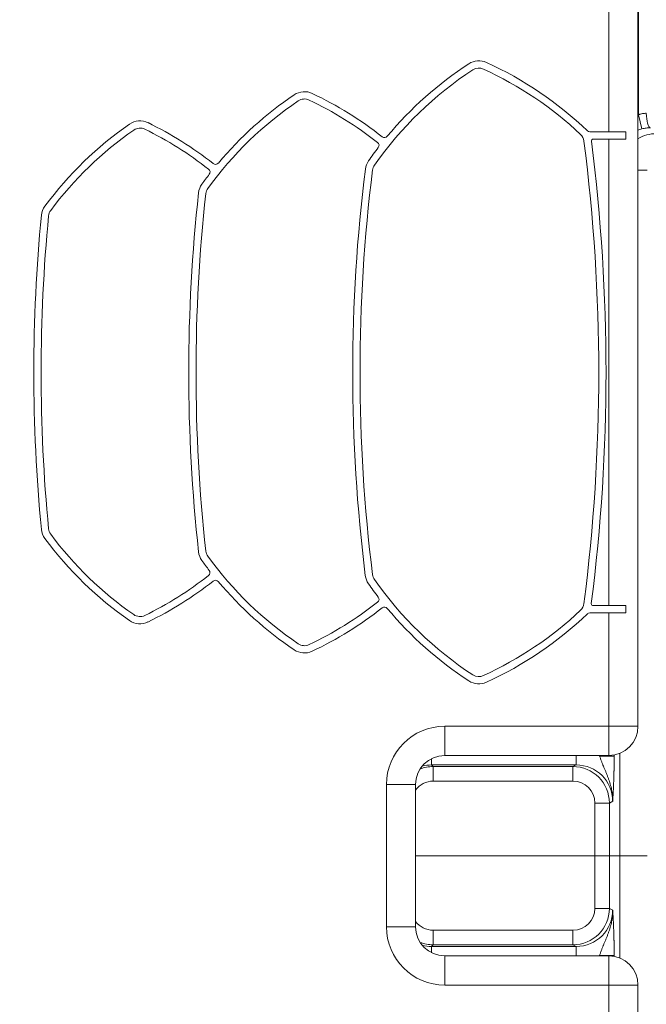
# Model space of a CAD drawing. Header units: millimetres. Extents: x 0 to 594, y 0 to 420.
# Tile 373 of 656: x 288 to 305, y 307 to 334. Entities that reach past the tile are written whole.
import ezdxf

# ---------------------------------------------------------------- set-up
doc = ezdxf.new("R2010")
doc.units = ezdxf.units.MM
doc.layers.add('1', color=7, linetype='Continuous', true_color=0xffffff)
doc.styles.add('Arial', font='txt')
doc.dimstyles.get("Standard").update_dxf_attribs({"dimtxt": 0.18, "dimasz": 0.18, "dimexe": 0.18, "dimexo": 0.0625, "dimgap": 0.09, "dimtad": 0, "dimtih": 1, "dimtoh": 1, "dimdec": 4, "dimzin": 0, "dimdsep": 46, "dimtxsty": 'Standard', "dimcen": 0.09, "dimadec": 0, "dimazin": 0, "dimtfac": 1, "dimtdec": 4, "dimtofl": 0, "dimtmove": 0, "dimatfit": 3, "dimfxl": 0, "dimtolj": 1, "dimtzin": 0, "dimarcsym": 0})

# ---------------------------------------------------------------- blocks, each defined once
blk = doc.blocks.new('_U5')
at = {"layer": '1', "color": 18, "lineweight": 18}
for p, q in [((170.922, 289.963), (170.922, 380.625)), ((338.75, 348.618), (338.75, 380.625)), ((170.922, 378.625), (248.753, 378.625)), ((338.75, 378.625), (260.919, 378.625))]:
    blk.add_line(p, q, dxfattribs=at)
at = {"layer": '1', "color": 18}
for points in [[(170.922, 378.625), (174.422, 379.563), (174.422, 377.687)], [(338.75, 378.625), (335.25, 377.687), (335.25, 379.563)]]:
    blk.add_solid(points, dxfattribs=at)
at = {"layer": '1', "color": 18, "linetype": 'Continuous', "lineweight": 13, "insert": (250.438, 375.989), "char_height": 3.5, "attachment_point": 7, "line_spacing_factor": 1.047437, "style": 'Arial'}
blk.add_mtext('\\fArial|b0|i0;\\W1.0000;3.36', dxfattribs=at)
blk = doc.blocks.new('_U6')
at = {"layer": '1', "color": 18, "lineweight": 18}
for p, q in [((135.924, 328.686), (135.924, 388.614)), ((338.75, 348.618), (338.75, 388.614)), ((135.924, 386.614), (231.254, 386.614)), ((338.75, 386.614), (243.42, 386.614))]:
    blk.add_line(p, q, dxfattribs=at)
at = {"layer": '1', "color": 18}
for points in [[(135.924, 386.614), (139.424, 387.552), (139.424, 385.677)], [(338.75, 386.614), (335.25, 385.677), (335.25, 387.552)]]:
    blk.add_solid(points, dxfattribs=at)
at = {"layer": '1', "color": 18, "linetype": 'Continuous', "lineweight": 13, "insert": (232.94, 383.979), "char_height": 3.5, "attachment_point": 7, "line_spacing_factor": 1.047437, "style": 'Arial'}
blk.add_mtext('\\fArial|b0|i0;\\W1.0000;4.06', dxfattribs=at)

msp = doc.modelspace()

# ---------------------------------------------------------------- linework, layer by layer
at = {"layer": '1', "color": 155, "linetype": 'Continuous', "lineweight": 13}
for p, q in [((303.678, 330.59), (303.678, 335.239)), ((304.493, 334.411), (304.493, 331.058)), ((304.493, 331.058), (304.587, 330.67)), ((303.678, 317.59), (303.678, 330.39)), ((304.478, 329.54), (304.732, 329.54)), ((303.678, 314.28), (303.678, 317.39)), ((299.177, 314.28), (303.678, 314.28)), ((299.177, 313.48), (299.177, 314.28)), ((304.478, 314.28), (303.678, 314.28)), ((303.678, 313.48), (303.678, 314.28)), ((298.814, 313.22), (298.814, 313.393)), ((302.783, 313.22), (302.783, 313.48)), ((303.424, 313.48), (303.424, 313.464)), ((303.424, 313.464), (303.824, 313.464)), ((303.824, 313.464), (303.824, 313.493)), ((303.983, 313.54), (303.983, 310.73)), ((298.814, 313.22), (302.783, 313.22)), ((298.859, 313.174), (298.814, 313.22)), ((302.693, 313.174), (298.859, 313.174)), ((298.859, 312.775), (298.859, 313.174)), ((302.783, 313.22), (302.693, 313.174)), ((302.693, 312.775), (302.693, 313.174)), ((297.577, 308.78), (297.577, 312.68)), ((298.377, 312.68), (297.577, 312.68)), ((298.859, 312.775), (302.693, 312.775)), ((303.293, 312.175), (303.693, 312.175)), ((303.293, 312.175), (303.293, 310.73)), ((303.693, 312.175), (303.784, 312.221)), ((303.693, 310.73), (303.693, 312.175)), ((303.293, 310.73), (298.377, 310.73)), ((303.693, 310.73), (303.293, 310.73)), ((303.293, 309.284), (303.293, 310.73)), ((303.983, 310.73), (303.693, 310.73)), ((303.693, 310.73), (303.693, 309.284)), ((304.732, 310.73), (303.983, 310.73)), ((303.983, 307.919), (303.983, 310.73)), ((303.293, 309.284), (303.693, 309.284)), ((303.693, 309.284), (303.784, 309.239)), ((298.377, 308.78), (297.577, 308.78)), ((298.859, 308.685), (298.859, 308.285)), ((298.859, 308.685), (302.693, 308.685)), ((302.693, 308.685), (302.693, 308.285)), ((298.859, 308.285), (298.814, 308.24)), ((298.814, 308.24), (298.814, 308.067)), ((298.814, 308.24), (302.783, 308.24)), ((302.693, 308.285), (298.859, 308.285)), ((302.783, 308.24), (302.693, 308.285)), ((302.783, 308.24), (302.783, 307.98)), ((299.177, 307.98), (299.177, 307.18)), ((303.424, 307.98), (303.424, 307.995)), ((303.424, 307.995), (303.824, 307.995)), ((303.678, 307.98), (303.678, 307.18)), ((303.824, 307.995), (303.824, 307.966)), ((303.678, 307.18), (299.177, 307.18)), ((303.678, 304.089), (303.678, 307.18)), ((303.678, 307.18), (304.478, 307.18))]:
    msp.add_line(p, q, dxfattribs=at)
at = {"layer": '1', "color": 155, "linetype": 'Continuous', "lineweight": 18}
for p, q in [((304.478, 335.239), (304.478, 314.28)), ((303.158, 330.59), (303.678, 330.59)), ((303.678, 330.39), (303.248, 330.39)), ((303.678, 330.59), (304.144, 330.59)), ((304.144, 330.39), (303.678, 330.39)), ((304.144, 330.39), (304.144, 330.59)), ((303.247, 317.59), (303.678, 317.59)), ((303.678, 317.59), (304.144, 317.59)), ((304.144, 317.39), (304.144, 317.59)), ((303.678, 317.39), (303.157, 317.39)), ((304.144, 317.39), (303.678, 317.39)), ((303.678, 313.48), (299.177, 313.48)), ((298.377, 312.68), (298.377, 308.78)), ((299.177, 307.98), (303.678, 307.98)), ((304.478, 307.18), (304.478, 286.22))]:
    msp.add_line(p, q, dxfattribs=at)
for centre, radius, start, end in [((300.111, 332.038), 0.5, 65.4391, 123.1257), ((305.357, 323.998), 9.9, 123.1257, 144.9984), ((305.357, 323.998), 10.1, 123.1257, 140.1784), ((300.111, 332.038), 0.3, 65.4391, 123.1257), ((296.121, 323.306), 9.9, 46.749, 65.4391), ((296.121, 323.306), 10.1, 46.3786, 65.4391), ((300.696, 323.233), 10.1, 124.0181, 139.9568), ((295.325, 331.19), 0.5, 64.6538, 124.0181), ((295.325, 331.19), 0.3, 64.6538, 124.0181), ((291.215, 322.514), 9.9, 51.8189, 64.6538), ((291.215, 322.514), 10.1, 51.7986, 64.6538), ((300.696, 323.233), 9.9, 124.0181, 144.1124), ((296.301, 322.514), 10.1, 124.8576, 143.2794), ((290.814, 330.391), 0.5, 63.9146, 124.8576), ((290.814, 330.391), 0.3, 63.9146, 124.8576), ((286.593, 321.769), 9.9, 51.9286, 63.9146), ((286.593, 321.769), 10.1, 51.8953, 63.9146), ((296.301, 322.514), 9.9, 124.8576, 143.2794), ((297.523, 330.53), 0.1, 231.7986, 320.1784), ((302.699, 330.299), 0.3, 7.3048, 46.749), ((303.158, 330.69), 0.1, 226.3786, 269.9979), ((303.248, 330.34), 0.05, 89.9979, 187.2723), ((305.357, 323.998), 10.1, 142.4255, 144.9984), ((297.273, 330.218), 0.1, 322.4255, 51.8189), ((253.501, 323.992), 49.9, 352.6911, 7.3048), ((253.501, 323.992), 50.1, 352.7236, 7.2723), ((292.636, 329.484), 0.1, 322.204, 51.9286), ((292.887, 329.796), 0.1, 231.8953, 319.9568), ((341.751, 323.989), 45.1, 172.8961, 187.0998), ((297.494, 329.504), 0.5, 144.9984, 172.8961), ((297.494, 329.504), 0.3, 144.9984, 172.8961), ((300.696, 323.233), 10.1, 142.204, 144.1124), ((341.751, 323.989), 44.9, 172.8961, 187.0998), ((292.918, 328.861), 0.5, 144.1124, 173.729), ((292.918, 328.861), 0.3, 144.1124, 173.729), ((337.251, 323.989), 45.1, 173.729, 186.2669), ((337.251, 323.989), 44.9, 173.729, 186.2669), ((288.606, 328.254), 0.5, 143.2794, 174.5128), ((333.001, 323.989), 45.1, 174.5128, 185.483), ((333.001, 323.989), 44.9, 174.5128, 185.483), ((288.606, 328.254), 0.3, 143.2794, 174.5128), ((288.605, 319.728), 0.5, 185.483, 216.7165), ((288.605, 319.728), 0.3, 185.483, 216.7165), ((296.301, 325.467), 10.1, 216.7165, 235.1383), ((296.301, 325.467), 9.9, 216.7165, 235.1383), ((292.918, 319.12), 0.5, 186.2669, 215.8834), ((292.918, 319.12), 0.3, 186.2669, 215.8834), ((300.696, 324.747), 10.1, 215.8834, 217.7918), ((300.696, 324.747), 9.9, 215.8834, 235.9777), ((292.635, 318.497), 0.1, 308.0673, 37.7918), ((286.593, 326.212), 9.9, 296.0813, 308.0673), ((286.593, 326.212), 10.1, 296.0813, 308.1006), ((292.887, 318.186), 0.1, 40.0391, 128.1006), ((300.696, 324.747), 10.1, 220.0391, 235.9777), ((297.493, 318.476), 0.5, 187.0998, 214.9974), ((297.493, 318.476), 0.3, 187.0998, 214.9974), ((305.357, 323.982), 9.9, 214.9974, 236.8702), ((305.357, 323.982), 10.1, 214.9974, 217.5704), ((291.215, 325.467), 9.9, 295.3421, 308.177), ((297.273, 317.763), 0.1, 308.177, 37.5704), ((291.215, 325.467), 10.1, 295.3421, 308.1973), ((297.523, 317.451), 0.1, 39.8175, 128.1973), ((305.357, 323.982), 10.1, 219.8175, 236.8702), ((296.121, 324.675), 9.9, 294.5568, 313.2469), ((302.698, 317.682), 0.3, 313.2469, 352.6911), ((303.247, 317.64), 0.05, 172.7236, 269.9979), ((290.813, 317.59), 0.5, 235.1383, 296.0813), ((290.813, 317.59), 0.3, 235.1383, 296.0813), ((296.121, 324.675), 10.1, 294.5568, 313.6173), ((303.157, 317.29), 0.1, 89.9979, 133.6173), ((295.324, 316.791), 0.5, 235.9777, 295.3421), ((295.324, 316.791), 0.3, 235.9777, 295.3421), ((300.111, 315.943), 0.5, 236.8702, 294.5568), ((300.111, 315.943), 0.3, 236.8702, 294.5568), ((303.678, 314.28), 0.8, 270, 0), ((299.177, 312.68), 0.8, 90, 180), ((299.177, 308.78), 0.8, 180, 270), ((303.678, 307.18), 0.8, 0, 90)]:
    msp.add_arc(centre, radius, start, end, dxfattribs=at)
at = {"layer": '1', "color": 155, "linetype": 'Continuous', "lineweight": 13}
for centre, start, end in [((299.177, 312.68), 90, 180), ((299.177, 308.78), 180, 270)]:
    msp.add_arc(centre, 1.6, start, end, dxfattribs=at)
for centre, major_axis, ratio, start_param, end_param in [((304.82, 331.1), (-0.006, 0.4), 0.284032, 1.566386, 3.086982), ((304.826, 329.695), (0.711, -0.711), 0.99509, 2.594645, 2.70886), ((304.982, 329.539), (-0.707, -0.707), 0.998634, 3.92836, 4.456845), ((298.859, 312.174), (0.707, -0.707), 0.999863, 2.356537, 2.722471), ((298.815, 312.219), (0.708, -0.708), 0.998768, 2.356537, 2.615728), ((302.692, 312.174), (-0.895, -0.447), 0.999656, 2.678904, 4.24833), ((302.781, 312.219), (-0.897, -0.448), 0.996924, 2.678904, 4.24833), ((298.859, 312.174), (-0.425, 0.425), 0.999315, 5.49813, 6.431561), ((302.692, 312.174), (0.538, 0.269), 0.998288, 5.820497, 7.389923), ((302.692, 309.285), (0.895, -0.447), 0.999656, 5.176448, 6.745874), ((302.692, 309.285), (0.538, -0.269), 0.998288, 5.176448, 6.745874), ((302.781, 309.241), (0.897, -0.448), 0.996924, 5.176448, 6.745874), ((298.859, 309.285), (-0.425, -0.425), 0.999315, 6.13481, 7.068241), ((298.859, 309.285), (-0.707, -0.707), 0.999863, 0.419122, 0.785056), ((298.815, 309.241), (-0.708, -0.708), 0.998768, 0.525865, 0.785056)]:
    msp.add_ellipse(centre, major_axis=major_axis, ratio=ratio, start_param=start_param, end_param=end_param, dxfattribs=at)
for points, knots in [([(304.706, 331.1), (304.688, 331.099), (304.671, 331.098), (304.635, 331.094), (304.617, 331.092), (304.582, 331.085), (304.564, 331.08), (304.542, 331.074), (304.537, 331.073), (304.528, 331.07), (304.515, 331.066), (304.502, 331.061), (304.493, 331.058)], [0, 0, 0, 0, 0.25, 0.25, 0.5, 0.5, 0.75, 0.75, 0.8125, 0.8125, 0.875, 1, 1, 1, 1]), ([(304.587, 330.67), (304.607, 330.675), (304.626, 330.679), (304.665, 330.686), (304.685, 330.689), (304.724, 330.694), (304.743, 330.696), (304.765, 330.698), (304.767, 330.698), (304.772, 330.698), (304.779, 330.699), (304.796, 330.7), (304.81, 330.7), (304.82, 330.7)], [0, 0, 0, 0, 0.25, 0.25, 0.5, 0.5, 0.75, 0.75, 0.78125, 0.78125, 0.8125, 0.875, 1, 1, 1, 1]), ([(303.424, 313.464), (303.429, 313.451), (303.433, 313.437), (303.443, 313.41), (303.448, 313.397), (303.462, 313.357), (303.472, 313.331), (303.492, 313.279), (303.502, 313.253), (303.515, 313.22), (303.52, 313.208), (303.526, 313.195), (303.534, 313.176), (303.539, 313.163), (303.555, 313.125), (303.565, 313.099), (303.586, 313.049), (303.597, 313.024), (303.617, 312.974), (303.627, 312.949), (303.647, 312.899), (303.657, 312.873), (303.671, 312.835), (303.675, 312.823), (303.684, 312.797), (303.688, 312.785), (303.701, 312.746), (303.709, 312.721), (303.724, 312.67), (303.731, 312.644), (303.744, 312.592), (303.75, 312.566), (303.76, 312.514), (303.764, 312.488), (303.772, 312.435), (303.775, 312.408), (303.78, 312.355), (303.782, 312.329), (303.784, 312.288), (303.784, 312.268), (303.784, 312.244), (303.784, 312.233), (303.784, 312.227), (303.784, 312.224), (303.784, 312.223), (303.784, 312.222), (303.784, 312.222), (303.784, 312.221), (303.784, 312.221)], [0, 0, 0, 0, 0.03125, 0.03125, 0.0625, 0.0625, 0.125, 0.125, 0.1875, 0.1875, 0.203125, 0.21875, 0.21875, 0.25, 0.25, 0.3125, 0.3125, 0.375, 0.375, 0.4375, 0.4375, 0.5, 0.5, 0.53125, 0.53125, 0.5625, 0.5625, 0.625, 0.625, 0.6875, 0.6875, 0.75, 0.75, 0.8125, 0.8125, 0.875, 0.875, 0.9375, 0.9375, 0.96875, 0.984375, 0.992187, 0.996094, 0.998047, 0.998047, 0.999023, 0.999023, 1, 1, 1, 1]), ([(303.784, 312.221), (303.784, 312.222), (303.784, 312.223), (303.784, 312.226), (303.784, 312.23), (303.785, 312.239), (303.786, 312.257), (303.787, 312.272), (303.789, 312.304), (303.79, 312.325), (303.794, 312.388), (303.796, 312.431), (303.801, 312.52), (303.803, 312.572), (303.806, 312.626), (303.806, 312.638), (303.806, 312.644), (303.807, 312.663), (303.809, 312.7), (303.81, 312.737), (303.812, 312.789), (303.813, 312.815), (303.815, 312.868), (303.816, 312.895), (303.817, 312.951), (303.818, 312.979), (303.819, 313.022), (303.819, 313.04), (303.82, 313.059), (303.82, 313.066), (303.82, 313.07), (303.82, 313.081), (303.82, 313.088), (303.821, 313.126), (303.821, 313.156), (303.822, 313.216), (303.822, 313.246), (303.823, 313.308), (303.823, 313.339), (303.824, 313.401), (303.824, 313.433), (303.824, 313.464)], [0, 0, 0, 0, 0.003906, 0.003906, 0.007813, 0.015625, 0.03125, 0.0625, 0.0625, 0.125, 0.125, 0.25, 0.25, 0.375, 0.390625, 0.390625, 0.40625, 0.40625, 0.4375, 0.5, 0.5, 0.5625, 0.5625, 0.625, 0.625, 0.6875, 0.6875, 0.71875, 0.726563, 0.726563, 0.734375, 0.734375, 0.75, 0.75, 0.8125, 0.8125, 0.875, 0.875, 0.9375, 0.9375, 1, 1, 1, 1]), ([(303.424, 307.995), (303.429, 308.009), (303.433, 308.022), (303.443, 308.049), (303.448, 308.062), (303.462, 308.102), (303.472, 308.129), (303.492, 308.181), (303.502, 308.207), (303.515, 308.239), (303.52, 308.252), (303.526, 308.265), (303.534, 308.284), (303.539, 308.297), (303.555, 308.335), (303.565, 308.36), (303.586, 308.41), (303.597, 308.435), (303.617, 308.485), (303.627, 308.511), (303.647, 308.561), (303.657, 308.586), (303.671, 308.624), (303.675, 308.637), (303.684, 308.662), (303.688, 308.675), (303.701, 308.713), (303.709, 308.739), (303.724, 308.79), (303.731, 308.816), (303.744, 308.867), (303.75, 308.893), (303.76, 308.946), (303.764, 308.972), (303.772, 309.024), (303.775, 309.051), (303.78, 309.104), (303.782, 309.131), (303.784, 309.171), (303.784, 309.191), (303.784, 309.215), (303.784, 309.227), (303.784, 309.233), (303.784, 309.235), (303.784, 309.236), (303.784, 309.237), (303.784, 309.238), (303.784, 309.238), (303.784, 309.239)], [0, 0, 0, 0, 0.03125, 0.03125, 0.0625, 0.0625, 0.125, 0.125, 0.1875, 0.1875, 0.203125, 0.21875, 0.21875, 0.25, 0.25, 0.3125, 0.3125, 0.375, 0.375, 0.4375, 0.4375, 0.5, 0.5, 0.53125, 0.53125, 0.5625, 0.5625, 0.625, 0.625, 0.6875, 0.6875, 0.75, 0.75, 0.8125, 0.8125, 0.875, 0.875, 0.9375, 0.9375, 0.96875, 0.984375, 0.992187, 0.996094, 0.998047, 0.998047, 0.999023, 0.999023, 1, 1, 1, 1]), ([(303.784, 309.239), (303.784, 309.237), (303.784, 309.236), (303.784, 309.233), (303.784, 309.23), (303.785, 309.221), (303.786, 309.203), (303.787, 309.187), (303.789, 309.156), (303.79, 309.135), (303.794, 309.071), (303.796, 309.028), (303.801, 308.939), (303.803, 308.888), (303.806, 308.833), (303.806, 308.821), (303.806, 308.815), (303.807, 308.797), (303.809, 308.76), (303.81, 308.722), (303.812, 308.671), (303.813, 308.644), (303.815, 308.591), (303.816, 308.564), (303.817, 308.509), (303.818, 308.48), (303.819, 308.437), (303.819, 308.419), (303.82, 308.401), (303.82, 308.393), (303.82, 308.39), (303.82, 308.378), (303.82, 308.371), (303.821, 308.334), (303.821, 308.304), (303.822, 308.243), (303.822, 308.213), (303.823, 308.152), (303.823, 308.121), (303.824, 308.058), (303.824, 308.027), (303.824, 307.995)], [0, 0, 0, 0, 0.003906, 0.003906, 0.007813, 0.015625, 0.03125, 0.0625, 0.0625, 0.125, 0.125, 0.25, 0.25, 0.375, 0.390625, 0.390625, 0.40625, 0.40625, 0.4375, 0.5, 0.5, 0.5625, 0.5625, 0.625, 0.625, 0.6875, 0.6875, 0.71875, 0.726563, 0.726563, 0.734375, 0.734375, 0.75, 0.75, 0.8125, 0.8125, 0.875, 0.875, 0.9375, 0.9375, 1, 1, 1, 1])]:
    msp.add_open_spline(points, degree=3, knots=knots, dxfattribs=at)

# ---------------------------------------------------------------- dimensions: what is measured, and where the dimension line sits
at = {"layer": '1', "color": 18, "linetype": 'Continuous', "lineweight": 13}
for base, p2, picture, middle in [((135.924, 386.614), (135.924, 328.686), '_U6', (237.337, 386.614)), ((170.922, 378.625), (170.922, 289.963), '_U5', (254.836, 378.625))]:
    dim = msp.add_linear_dim(base=base, p1=(338.75, 348.618), p2=p2, dimstyle='Standard', override={"dimtxt": 3.5, "dimasz": 3.5, "dimexe": 2, "dimexo": 0, "dimgap": 1.5, "dimtih": 1, "dimtoh": 1, "dimdec": 2, "dimlfac": 0.02, "dimdsep": 46, "dimlunit": 2, "dimtxsty": 'Arial', "dimsah": 1, "dimse1": 0, "dimse2": 0, "dimsd1": 0, "dimsd2": 0, "dimclrd": 18, "dimclre": 18, "dimclrt": 18, "dimtol": 0, "dimtm": -0.1, "dimtfac": 1, "dimtdec": 2, "dimtofl": 1, "dimtmove": 0, "dimlwd": 18, "dimlwe": 18}, dxfattribs=at)
    dim.commit()
    dim.dimension.update_dxf_attribs({"geometry": picture, "text_midpoint": middle, "dimtype": 160})

doc.saveas('drawing.dxf')
